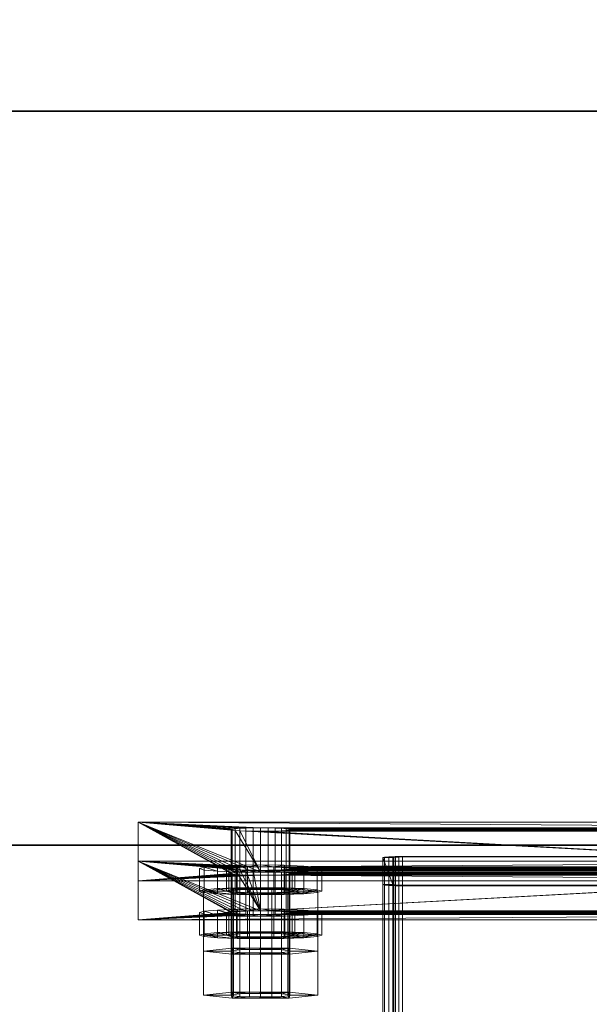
# Model space of a CAD drawing. Extents: x -0.3 to 41.3, y 0 to 17.8.
# Tile 525 of 625: x 32.756 to 32.873, y 11.435 to 11.636. Entities that reach past the tile are written whole.
import ezdxf

# ---------------------------------------------------------------- set-up
doc = ezdxf.new("R2010")
doc.units = 0
doc.header["$MEASUREMENT"] = 0
for name, color, linetype, lineweight in [('ANILHAS', 135, 'Continuous', 0), ('PLACAS_DE_BASE', 144, 'Continuous', 0), ('PORCAS', 157, 'Continuous', 0), ('VIGA_METALICA', 106, 'Continuous', 0)]:
    doc.layers.add(name, color=color, linetype=linetype, lineweight=lineweight)
doc.layers.add('V106', color=7, linetype='Continuous')
doc.layers.add('V207', color=7, linetype='Continuous')

msp = doc.modelspace()

# ---------------------------------------------------------------- linework, layer by layer
at = {"layer": 'V106', "color": 252, "true_color": 0x838383}
for points, invisible_edges in [([(31.14564, 11.74404, 196.40001), (31.14564, 11.58376, 196.40001), (32.985, 10.89115, 196.40001)], 12), ([(31.14564, 11.74404, 196.00001), (31.14564, 11.58376, 196.00001), (32.985, 10.89115, 196.00001)], 12), ([(31.14564, 11.74404, 196.40001), (32.985, 10.89115, 196.40001), (32.985, 10.98981, 196.40001)], 13), ([(31.14564, 11.74404, 196.00001), (32.985, 10.89115, 196.00001), (32.985, 10.98981, 196.00001)], 13), ([(31.14564, 11.74404, 196.40001), (32.985, 10.98981, 196.40001), (33.14866, 10.98981, 196.40001)], 9), ([(31.14564, 11.74404, 196.00001), (32.985, 10.98981, 196.00001), (33.14866, 10.98981, 196.00001)], 9)]:
    msp.add_3dface(points, dxfattribs=dict(at, invisible_edges=invisible_edges))
for points in [[(33.14866, 10.98981, 196.40001), (31.14564, 11.74404, 196.40001), (31.14564, 11.74404, 196.00001), (33.14866, 10.98981, 196.00001)], [(31.14564, 11.58376, 196.40001), (32.985, 10.89115, 196.40001), (32.985, 10.89115, 196.00001), (31.14564, 11.58376, 196.00001)]]:
    msp.add_3dface(points, dxfattribs=at)
at = {"layer": 'V207', "color": 252, "true_color": 0x838383}
for points, invisible_edges in [([(34.18045, 11.61714, 199.8), (31.14564, 11.61714, 199.8), (31.14564, 11.46714, 199.8)], 12), ([(34.18045, 11.61714, 199.3), (31.14564, 11.61714, 199.3), (31.14564, 11.46714, 199.3)], 12), ([(34.18045, 11.61714, 199.8), (31.14564, 11.46714, 199.8), (34.18045, 11.46714, 199.8)], 9), ([(34.18045, 11.61714, 199.3), (31.14564, 11.46714, 199.3), (34.18045, 11.46714, 199.3)], 9)]:
    msp.add_3dface(points, dxfattribs=dict(at, invisible_edges=invisible_edges))
for points in [[(34.18045, 11.61714, 199.8), (31.14564, 11.61714, 199.8), (31.14564, 11.61714, 199.3), (34.18045, 11.61714, 199.3)], [(31.14564, 11.46714, 199.8), (34.18045, 11.46714, 199.8), (34.18045, 11.46714, 199.3), (31.14564, 11.46714, 199.3)]]:
    msp.add_3dface(points, dxfattribs=at)

# ---------------------------------------------------------------- meshes
at = {"layer": 'ANILHAS'}
mesh = msp.add_polyface(dxfattribs=at)
corners = [(32.79295, 11.45772, 199.43282), (32.79295, 11.46232, 199.43254), (32.7939, 11.45744, 199.42804), (32.7939, 11.45801, 199.43759), (32.7939, 11.46203, 199.42777), (32.7939, 11.4626, 199.43731), (32.79661, 11.45719, 199.42399), (32.79661, 11.45825, 199.44164), (32.79661, 11.46179, 199.42372), (32.79661, 11.46285, 199.44136), (32.79845, 11.45772, 199.43282), (32.79845, 11.46232, 199.43254), (32.79898, 11.45756, 199.43014), (32.79898, 11.45789, 199.43549), (32.79898, 11.46216, 199.42986), (32.79898, 11.46248, 199.43522), (32.8005, 11.45743, 199.42787), (32.8005, 11.45802, 199.43776), (32.8005, 11.46202, 199.4276), (32.8005, 11.46261, 199.43748), (32.80067, 11.45703, 199.42129), (32.80067, 11.45842, 199.44435), (32.80067, 11.46162, 199.42101), (32.80067, 11.46301, 199.44407), (32.80277, 11.45734, 199.42636), (32.80277, 11.45811, 199.43927), (32.80277, 11.46193, 199.42608), (32.80277, 11.4627, 199.439), (32.80545, 11.45697, 199.42034), (32.80545, 11.4573, 199.42583), (32.80545, 11.45814, 199.4398), (32.80545, 11.45847, 199.44529), (32.80545, 11.46157, 199.42006), (32.80545, 11.4619, 199.42555), (32.80545, 11.46274, 199.43953), (32.80545, 11.46307, 199.44502), (32.80813, 11.45734, 199.42636), (32.80813, 11.45811, 199.43927), (32.80813, 11.46193, 199.42608), (32.80813, 11.4627, 199.439), (32.81023, 11.45703, 199.42129), (32.81023, 11.45842, 199.44435), (32.81023, 11.46162, 199.42101), (32.81023, 11.46301, 199.44407), (32.8104, 11.45743, 199.42787), (32.8104, 11.45802, 199.43776), (32.8104, 11.46202, 199.4276), (32.8104, 11.46261, 199.43748), (32.81192, 11.45756, 199.43014), (32.81192, 11.45789, 199.43549), (32.81192, 11.46216, 199.42986), (32.81192, 11.46248, 199.43522), (32.81245, 11.45772, 199.43282), (32.81245, 11.46232, 199.43254), (32.81429, 11.45719, 199.42399), (32.81429, 11.45825, 199.44164), (32.81429, 11.46179, 199.42372), (32.81429, 11.46285, 199.44136), (32.817, 11.45744, 199.42804), (32.817, 11.45801, 199.43759), (32.817, 11.46203, 199.42777), (32.817, 11.4626, 199.43731), (32.81795, 11.45772, 199.43282), (32.81795, 11.46232, 199.43254)]
mesh.append_faces([[corners[k] for k in face] for face in [(63, 61, 59, 62), (61, 57, 55, 59), (57, 43, 41, 55), (43, 35, 31, 41), (35, 23, 21, 31), (23, 9, 7, 21), (9, 5, 3, 7), (5, 1, 0, 3), (1, 4, 2, 0), (4, 8, 6, 2), (8, 22, 20, 6), (22, 32, 28, 20), (32, 42, 40, 28), (42, 56, 54, 40), (56, 60, 58, 54), (60, 63, 62, 58), (53, 50, 48, 52), (50, 46, 44, 48), (46, 38, 36, 44), (38, 33, 29, 36), (33, 26, 24, 29), (26, 18, 16, 24), (18, 14, 12, 16), (14, 11, 10, 12), (11, 15, 13, 10), (15, 19, 17, 13), (19, 27, 25, 17), (27, 34, 30, 25), (34, 39, 37, 30), (39, 47, 45, 37), (47, 51, 49, 45), (51, 53, 52, 49)]])
mesh.append_faces([[corners[k] for k in face] for face in [(5, 4, 1), (60, 61, 63), (2, 3, 0), (59, 58, 62)]], dxfattribs={"vtx0": -1})
mesh.append_faces([[corners[k] for k in face] for face in [(23, 11, 9), (11, 23, 15), (15, 23, 19), (19, 23, 27), (27, 35, 34), (34, 35, 39), (39, 43, 47), (47, 57, 51), (51, 57, 53), (4, 5, 8), (8, 9, 22), (22, 26, 32), (32, 33, 42), (42, 46, 56), (56, 61, 60), (3, 6, 7), (10, 20, 12), (12, 20, 16), (16, 20, 24), (24, 28, 29), (29, 40, 36), (36, 40, 44), (44, 54, 48), (48, 54, 52), (55, 54, 59), (21, 25, 31), (31, 37, 41), (41, 45, 55)]], dxfattribs={"vtx0": -1, "vtx1": -1})
mesh.append_faces([[corners[k] for k in face] for face in [(22, 9, 11), (56, 53, 57), (7, 20, 10), (52, 54, 55)]], dxfattribs={"vtx0": -1, "vtx1": -1, "vtx2": -1})
mesh.append_faces([[corners[k] for k in face] for face in [(27, 23, 35), (39, 35, 43), (47, 43, 57), (8, 5, 9), (22, 11, 14), (22, 14, 18), (22, 18, 26), (32, 26, 33), (42, 33, 38), (42, 38, 46), (56, 46, 50), (56, 50, 53), (56, 57, 61), (3, 2, 6), (7, 6, 20), (24, 20, 28), (29, 28, 40), (44, 40, 54), (59, 54, 58), (10, 21, 7), (21, 10, 13), (21, 13, 17), (21, 17, 25), (31, 25, 30), (31, 30, 37), (41, 37, 45), (55, 45, 49), (55, 49, 52)]], dxfattribs={"vtx0": -1, "vtx2": -1})
mesh = msp.add_polyface(dxfattribs=at)
corners = [(32.79295, 11.44873, 199.28309), (32.79295, 11.45332, 199.28281), (32.7939, 11.44844, 199.27831), (32.7939, 11.44901, 199.28786), (32.7939, 11.45303, 199.27804), (32.7939, 11.45361, 199.28758), (32.79661, 11.4482, 199.27426), (32.79661, 11.44926, 199.29191), (32.79661, 11.45279, 199.27399), (32.79661, 11.45385, 199.29163), (32.79845, 11.44873, 199.28309), (32.79845, 11.45332, 199.28281), (32.79898, 11.44857, 199.28041), (32.79898, 11.44889, 199.28576), (32.79898, 11.45316, 199.28013), (32.79898, 11.45348, 199.28549), (32.8005, 11.44843, 199.27814), (32.8005, 11.44902, 199.28803), (32.8005, 11.45302, 199.27787), (32.8005, 11.45362, 199.28775), (32.80067, 11.44804, 199.27156), (32.80067, 11.44942, 199.29462), (32.80067, 11.45263, 199.27128), (32.80067, 11.45401, 199.29434), (32.80277, 11.44834, 199.27663), (32.80277, 11.44912, 199.28954), (32.80277, 11.45293, 199.27635), (32.80277, 11.45371, 199.28927), (32.80545, 11.44798, 199.27061), (32.80545, 11.44831, 199.2761), (32.80545, 11.44915, 199.29007), (32.80545, 11.44948, 199.29556), (32.80545, 11.45257, 199.27033), (32.80545, 11.4529, 199.27582), (32.80545, 11.45374, 199.2898), (32.80545, 11.45407, 199.29529), (32.80813, 11.44834, 199.27663), (32.80813, 11.44912, 199.28954), (32.80813, 11.45293, 199.27635), (32.80813, 11.45371, 199.28927), (32.81023, 11.44804, 199.27156), (32.81023, 11.44942, 199.29462), (32.81023, 11.45263, 199.27128), (32.81023, 11.45401, 199.29434), (32.8104, 11.44843, 199.27814), (32.8104, 11.44902, 199.28803), (32.8104, 11.45302, 199.27787), (32.8104, 11.45362, 199.28775), (32.81192, 11.44857, 199.28041), (32.81192, 11.44889, 199.28576), (32.81192, 11.45316, 199.28013), (32.81192, 11.45348, 199.28549), (32.81245, 11.44873, 199.28309), (32.81245, 11.45332, 199.28281), (32.81429, 11.4482, 199.27426), (32.81429, 11.44926, 199.29191), (32.81429, 11.45279, 199.27399), (32.81429, 11.45385, 199.29163), (32.817, 11.44844, 199.27831), (32.817, 11.44901, 199.28786), (32.817, 11.45303, 199.27804), (32.817, 11.45361, 199.28758), (32.81795, 11.44873, 199.28309), (32.81795, 11.45332, 199.28281)]
mesh.append_faces([[corners[k] for k in face] for face in [(63, 61, 59, 62), (61, 57, 55, 59), (57, 43, 41, 55), (43, 35, 31, 41), (35, 23, 21, 31), (23, 9, 7, 21), (9, 5, 3, 7), (5, 1, 0, 3), (1, 4, 2, 0), (4, 8, 6, 2), (8, 22, 20, 6), (22, 32, 28, 20), (32, 42, 40, 28), (42, 56, 54, 40), (56, 60, 58, 54), (60, 63, 62, 58), (53, 50, 48, 52), (50, 46, 44, 48), (46, 38, 36, 44), (38, 33, 29, 36), (33, 26, 24, 29), (26, 18, 16, 24), (18, 14, 12, 16), (14, 11, 10, 12), (11, 15, 13, 10), (15, 19, 17, 13), (19, 27, 25, 17), (27, 34, 30, 25), (34, 39, 37, 30), (39, 47, 45, 37), (47, 51, 49, 45), (51, 53, 52, 49)]])
mesh.append_faces([[corners[k] for k in face] for face in [(5, 4, 1), (60, 61, 63), (2, 3, 0), (59, 58, 62)]], dxfattribs={"vtx0": -1})
mesh.append_faces([[corners[k] for k in face] for face in [(23, 11, 9), (11, 23, 15), (15, 23, 19), (19, 23, 27), (27, 35, 34), (34, 35, 39), (39, 43, 47), (47, 57, 51), (51, 57, 53), (4, 5, 8), (8, 9, 22), (22, 26, 32), (32, 33, 42), (42, 46, 56), (56, 61, 60), (3, 6, 7), (10, 20, 12), (12, 20, 16), (16, 20, 24), (24, 28, 29), (29, 40, 36), (36, 40, 44), (44, 54, 48), (48, 54, 52), (55, 54, 59), (21, 25, 31), (31, 37, 41), (41, 45, 55)]], dxfattribs={"vtx0": -1, "vtx1": -1})
mesh.append_faces([[corners[k] for k in face] for face in [(22, 9, 11), (56, 53, 57), (7, 20, 10), (52, 54, 55)]], dxfattribs={"vtx0": -1, "vtx1": -1, "vtx2": -1})
mesh.append_faces([[corners[k] for k in face] for face in [(27, 23, 35), (39, 35, 43), (47, 43, 57), (8, 5, 9), (22, 11, 14), (22, 14, 18), (22, 18, 26), (32, 26, 33), (42, 33, 38), (42, 38, 46), (56, 46, 50), (56, 50, 53), (56, 57, 61), (3, 2, 6), (7, 6, 20), (24, 20, 28), (29, 28, 40), (44, 40, 54), (59, 54, 58), (10, 21, 7), (21, 10, 13), (21, 13, 17), (21, 17, 25), (31, 25, 30), (31, 30, 37), (41, 37, 45), (55, 45, 49), (55, 49, 52)]], dxfattribs={"vtx0": -1, "vtx2": -1})
at = {"layer": 'PLACAS_DE_BASE'}
mesh = msp.add_polyface(dxfattribs=at)
corners = [(32.8039, 11.46096, 199.27655), (32.78045, 11.45981, 199.25738), (32.80245, 11.46099, 199.27715), (32.80121, 11.46105, 199.2781), (32.80025, 11.46113, 199.27934), (32.79965, 11.46121, 199.28079), (32.79945, 11.46131, 199.28234), (32.78045, 11.4718, 199.45702), (32.79965, 11.4614, 199.28389), (32.80025, 11.46149, 199.28533), (32.80121, 11.46156, 199.28657), (32.80245, 11.46162, 199.28752), (32.8039, 11.46165, 199.28812), (32.80545, 11.46167, 199.28832), (32.80025, 11.47012, 199.42907), (32.79965, 11.47021, 199.43051), (32.79945, 11.4703, 199.43207), (32.79965, 11.4704, 199.43362), (32.80025, 11.47048, 199.43506), (32.80121, 11.47056, 199.4363), (32.80245, 11.47061, 199.43725), (32.8039, 11.47065, 199.43785), (32.78045, 11.45182, 199.25786), (32.79945, 11.45332, 199.28281), (32.78045, 11.46382, 199.4575), (32.79965, 11.45323, 199.28126), (32.80025, 11.45314, 199.27982), (32.80121, 11.45307, 199.27858), (32.80245, 11.45301, 199.27763), (32.8039, 11.45297, 199.27703), (32.79965, 11.45341, 199.28437), (32.80025, 11.4535, 199.28581), (32.80121, 11.45357, 199.28705), (32.80245, 11.45363, 199.288), (32.8039, 11.45367, 199.2886), (32.80545, 11.45368, 199.2888), (32.80025, 11.46214, 199.42955), (32.79965, 11.46222, 199.43099), (32.79945, 11.46232, 199.43254), (32.79965, 11.46241, 199.4341), (32.80025, 11.4625, 199.43554), (32.80121, 11.46257, 199.43678), (32.80245, 11.46263, 199.43773), (32.8039, 11.46266, 199.43833)]
mesh.append_faces([[corners[k] for k in face] for face in [(7, 1, 22, 24)]])
mesh.append_faces([[corners[k] for k in face] for face in [(0, 1, 2), (2, 1, 3), (3, 1, 4), (4, 1, 5), (5, 1, 6), (6, 7, 8), (8, 7, 9), (9, 7, 10), (10, 7, 11), (11, 7, 12), (14, 7, 15), (15, 7, 16), (16, 7, 17), (17, 7, 18), (18, 7, 19), (19, 7, 20), (20, 7, 21), (22, 23, 24), (23, 22, 25), (25, 22, 26), (26, 22, 27), (27, 22, 28), (28, 22, 29)]], dxfattribs={"vtx0": -1, "vtx1": -1})
mesh.append_faces([[corners[k] for k in face] for face in [(13, 7, 14), (24, 35, 36)]], dxfattribs={"vtx0": -1, "vtx1": -1, "vtx2": -1})
mesh.append_faces([[corners[k] for k in face] for face in [(6, 1, 7), (24, 23, 30), (24, 30, 31), (24, 31, 32), (24, 32, 33), (24, 33, 34), (24, 36, 37), (24, 37, 38), (24, 38, 39), (24, 39, 40), (24, 40, 41), (24, 41, 42), (24, 42, 43)]], dxfattribs={"vtx0": -1, "vtx2": -1})
mesh = msp.add_polyface(dxfattribs=at)
corners = [(32.80545, 11.46095, 199.27635), (32.78045, 11.45981, 199.25738), (32.8039, 11.46096, 199.27655), (32.8039, 11.46165, 199.28812), (32.78045, 11.4718, 199.45702), (32.80545, 11.46167, 199.28832), (32.80025, 11.47012, 199.42907), (32.80121, 11.47005, 199.42783), (32.8039, 11.47065, 199.43785), (32.80545, 11.47066, 199.43805), (32.8039, 11.45297, 199.27703), (32.78045, 11.45182, 199.25786), (32.80545, 11.45296, 199.27683), (32.78045, 11.46382, 199.4575), (32.8039, 11.45367, 199.2886), (32.80545, 11.45368, 199.2888), (32.80025, 11.46214, 199.42955), (32.80121, 11.46206, 199.42831), (32.80245, 11.462, 199.42736), (32.8039, 11.46197, 199.42676), (32.80545, 11.46196, 199.42656), (32.8039, 11.46266, 199.43833), (32.80545, 11.46268, 199.43853), (32.807, 11.46096, 199.27655), (32.807, 11.45297, 199.27703), (32.80245, 11.46099, 199.27715), (32.80245, 11.45301, 199.27763), (32.80121, 11.46105, 199.2781), (32.80121, 11.45307, 199.27858), (32.80025, 11.46113, 199.27934), (32.80025, 11.45314, 199.27982), (32.79965, 11.46121, 199.28079), (32.79965, 11.45323, 199.28126), (32.79945, 11.46131, 199.28234), (32.79945, 11.45332, 199.28281), (32.79965, 11.4614, 199.28389), (32.79965, 11.45341, 199.28437), (32.80025, 11.46149, 199.28533), (32.80025, 11.4535, 199.28581), (32.80121, 11.46156, 199.28657), (32.80121, 11.45357, 199.28705), (32.80245, 11.46162, 199.28752), (32.80245, 11.45363, 199.288), (32.807, 11.46165, 199.28812), (32.807, 11.45367, 199.2886), (32.807, 11.46995, 199.42628), (32.80545, 11.46994, 199.42608), (32.807, 11.46197, 199.42676), (32.8039, 11.46995, 199.42628), (32.80245, 11.46999, 199.42688), (32.79965, 11.47021, 199.43051), (32.79965, 11.46222, 199.43099), (32.79945, 11.4703, 199.43207), (32.79945, 11.46232, 199.43254), (32.79965, 11.4704, 199.43362), (32.79965, 11.46241, 199.4341), (32.80025, 11.47048, 199.43506), (32.80025, 11.4625, 199.43554), (32.80121, 11.47056, 199.4363), (32.80121, 11.46257, 199.43678), (32.80245, 11.47061, 199.43725), (32.80245, 11.46263, 199.43773), (32.807, 11.47065, 199.43785), (32.807, 11.46266, 199.43833)]
mesh.append_faces([[corners[k] for k in face] for face in [(23, 0, 12, 24), (0, 2, 10, 12), (2, 25, 26, 10), (25, 27, 28, 26), (27, 29, 30, 28), (29, 31, 32, 30), (31, 33, 34, 32), (33, 35, 36, 34), (35, 37, 38, 36), (37, 39, 40, 38), (39, 41, 42, 40), (41, 3, 14, 42), (3, 5, 15, 14), (5, 43, 44, 15), (45, 46, 20, 47), (46, 48, 19, 20), (48, 49, 18, 19), (49, 7, 17, 18), (7, 6, 16, 17), (6, 50, 51, 16), (50, 52, 53, 51), (52, 54, 55, 53), (54, 56, 57, 55), (56, 58, 59, 57), (58, 60, 61, 59), (60, 8, 21, 61), (8, 9, 22, 21), (9, 62, 63, 22)]])
mesh.append_faces([[corners[k] for k in face] for face in [(0, 1, 2), (3, 4, 5), (8, 4, 9), (10, 11, 12), (16, 15, 17), (17, 15, 18), (18, 15, 19), (19, 15, 20)]], dxfattribs={"vtx0": -1, "vtx1": -1})
mesh.append_faces([[corners[k] for k in face] for face in [(5, 6, 7), (13, 14, 15), (13, 21, 22)]], dxfattribs={"vtx0": -1, "vtx2": -1})
mesh = msp.add_polyface(dxfattribs=at)
corners = [(32.78045, 11.45981, 199.25738), (32.80545, 11.46095, 199.27635), (32.98045, 11.45981, 199.25738), (32.80545, 11.46167, 199.28832), (32.80121, 11.47005, 199.42783), (32.95545, 11.46167, 199.28832), (32.80245, 11.46999, 199.42688), (32.8039, 11.46995, 199.42628), (32.80545, 11.46994, 199.42608), (32.80545, 11.47066, 199.43805), (32.78045, 11.4718, 199.45702), (32.95545, 11.47066, 199.43805), (32.807, 11.46995, 199.42628), (32.95545, 11.46994, 199.42608), (32.95245, 11.47061, 199.43725), (32.80845, 11.47061, 199.43725), (32.807, 11.47065, 199.43785), (32.9539, 11.47065, 199.43785), (32.807, 11.46096, 199.27655), (32.95545, 11.46095, 199.27635), (32.95245, 11.46162, 199.28752), (32.80845, 11.46162, 199.28752), (32.807, 11.46165, 199.28812), (32.9539, 11.46165, 199.28812), (32.80545, 11.45296, 199.27683), (32.78045, 11.45182, 199.25786), (32.95545, 11.45296, 199.27683), (32.80545, 11.46196, 199.42656), (32.80545, 11.45368, 199.2888), (32.95545, 11.46196, 199.42656), (32.78045, 11.46382, 199.4575), (32.80545, 11.46268, 199.43853), (32.98045, 11.46382, 199.4575), (32.9539, 11.46197, 199.42676), (32.807, 11.46197, 199.42676), (32.95245, 11.462, 199.42736), (32.80845, 11.462, 199.42736), (32.9539, 11.45297, 199.27703), (32.807, 11.45297, 199.27703), (32.95245, 11.45301, 199.27763), (32.80845, 11.45301, 199.27763), (32.81145, 11.46131, 199.28234), (32.81125, 11.46121, 199.28079), (32.81125, 11.45323, 199.28126), (32.81145, 11.45332, 199.28281), (32.81065, 11.46113, 199.27934), (32.81065, 11.45314, 199.27982), (32.80969, 11.46105, 199.2781), (32.80969, 11.45307, 199.27858), (32.80845, 11.46099, 199.27715), (32.80845, 11.45363, 199.288), (32.807, 11.45367, 199.2886), (32.80969, 11.46156, 199.28657), (32.80969, 11.45357, 199.28705), (32.81065, 11.46149, 199.28533), (32.81065, 11.4535, 199.28581), (32.81125, 11.4614, 199.28389), (32.81125, 11.45341, 199.28437), (32.81145, 11.4703, 199.43207), (32.81125, 11.47021, 199.43051), (32.81125, 11.46222, 199.43099), (32.81145, 11.46232, 199.43254), (32.81065, 11.47012, 199.42907), (32.81065, 11.46214, 199.42955), (32.80969, 11.47005, 199.42783), (32.80969, 11.46206, 199.42831), (32.80845, 11.46999, 199.42688), (32.80845, 11.46263, 199.43773), (32.807, 11.46266, 199.43833), (32.80969, 11.47056, 199.4363), (32.80969, 11.46257, 199.43678), (32.81065, 11.47048, 199.43506), (32.81065, 11.4625, 199.43554), (32.81125, 11.4704, 199.43362), (32.81125, 11.46241, 199.4341)]
mesh.append_faces([[corners[k] for k in face] for face in [(41, 42, 43, 44), (42, 45, 46, 43), (45, 47, 48, 46), (47, 49, 40, 48), (49, 18, 38, 40), (22, 21, 50, 51), (21, 52, 53, 50), (52, 54, 55, 53), (54, 56, 57, 55), (56, 41, 44, 57), (58, 59, 60, 61), (59, 62, 63, 60), (62, 64, 65, 63), (64, 66, 36, 65), (66, 12, 34, 36), (16, 15, 67, 68), (15, 69, 70, 67), (69, 71, 72, 70), (71, 73, 74, 72), (73, 58, 61, 74)]])
mesh.append_faces([[corners[k] for k in face] for face in [(0, 1, 2), (12, 13, 8), (18, 19, 1), (30, 31, 32), (27, 33, 34), (34, 35, 36), (24, 37, 38), (38, 39, 40)]], dxfattribs={"vtx0": -1, "vtx1": -1})
mesh.append_faces([[corners[k] for k in face] for face in [(3, 4, 5), (9, 10, 11), (24, 25, 26), (27, 28, 29)]], dxfattribs={"vtx0": -1, "vtx1": -1, "vtx2": -1})
mesh.append_faces([[corners[k] for k in face] for face in [(5, 4, 6), (5, 6, 7), (5, 7, 8), (14, 15, 16), (17, 16, 9), (20, 21, 22), (23, 22, 3)]], dxfattribs={"vtx0": -1, "vtx2": -1})
mesh = msp.add_polyface(dxfattribs=at)
corners = [(32.9539, 11.46995, 199.42628), (32.80845, 11.46999, 199.42688), (32.95245, 11.46999, 199.42688), (32.80969, 11.47005, 199.42783), (32.95121, 11.47005, 199.42783), (32.81065, 11.47012, 199.42907), (32.95025, 11.47012, 199.42907), (32.81125, 11.47021, 199.43051), (32.94965, 11.47021, 199.43051), (32.81145, 11.4703, 199.43207), (32.94945, 11.4703, 199.43207), (32.81125, 11.4704, 199.43362), (32.94965, 11.4704, 199.43362), (32.81065, 11.47048, 199.43506), (32.95025, 11.47048, 199.43506), (32.80969, 11.47056, 199.4363), (32.95121, 11.47056, 199.4363), (32.80845, 11.47061, 199.43725), (32.95245, 11.47061, 199.43725), (32.807, 11.47065, 199.43785), (32.9539, 11.47065, 199.43785), (32.9539, 11.46096, 199.27655), (32.80845, 11.46099, 199.27715), (32.95245, 11.46099, 199.27715), (32.80969, 11.46105, 199.2781), (32.95121, 11.46105, 199.2781), (32.81065, 11.46113, 199.27934), (32.95025, 11.46113, 199.27934), (32.81125, 11.46121, 199.28079), (32.94965, 11.46121, 199.28079), (32.81145, 11.46131, 199.28234), (32.94945, 11.46131, 199.28234), (32.81125, 11.4614, 199.28389), (32.94965, 11.4614, 199.28389), (32.81065, 11.46149, 199.28533), (32.95025, 11.46149, 199.28533), (32.80969, 11.46156, 199.28657), (32.95121, 11.46156, 199.28657), (32.80845, 11.46162, 199.28752), (32.95245, 11.46162, 199.28752), (32.807, 11.46165, 199.28812), (32.9539, 11.46165, 199.28812), (32.807, 11.46197, 199.42676), (32.9539, 11.46197, 199.42676), (32.95245, 11.462, 199.42736), (32.80845, 11.462, 199.42736), (32.95121, 11.46206, 199.42831), (32.80969, 11.46206, 199.42831), (32.95025, 11.46214, 199.42955), (32.81065, 11.46214, 199.42955), (32.94965, 11.46222, 199.43099), (32.81125, 11.46222, 199.43099), (32.94945, 11.46232, 199.43254), (32.81145, 11.46232, 199.43254), (32.94965, 11.46241, 199.4341), (32.81125, 11.46241, 199.4341), (32.95025, 11.4625, 199.43554), (32.81065, 11.4625, 199.43554), (32.95121, 11.46257, 199.43678), (32.80969, 11.46257, 199.43678), (32.95245, 11.46263, 199.43773), (32.807, 11.45297, 199.27703), (32.9539, 11.45297, 199.27703), (32.95245, 11.45301, 199.27763), (32.80845, 11.45301, 199.27763), (32.95121, 11.45307, 199.27858), (32.80969, 11.45307, 199.27858), (32.95025, 11.45314, 199.27982), (32.81065, 11.45314, 199.27982), (32.94965, 11.45323, 199.28126), (32.81125, 11.45323, 199.28126), (32.94945, 11.45332, 199.28281), (32.81145, 11.45332, 199.28281), (32.94965, 11.45341, 199.28437), (32.81125, 11.45341, 199.28437), (32.95025, 11.4535, 199.28581), (32.81065, 11.4535, 199.28581), (32.95121, 11.45357, 199.28705), (32.80969, 11.45357, 199.28705), (32.95245, 11.45363, 199.288), (32.98045, 11.4718, 199.45702), (32.78045, 11.4718, 199.45702), (32.78045, 11.46382, 199.4575), (32.98045, 11.46382, 199.4575)]
mesh.append_faces([[corners[k] for k in face] for face in [(80, 81, 82, 83)]])
mesh.append_faces([[corners[k] for k in face] for face in [(0, 1, 2), (2, 3, 4), (4, 5, 6), (6, 7, 8), (8, 9, 10), (10, 11, 12), (12, 13, 14), (14, 15, 16), (16, 17, 18), (18, 19, 20), (21, 22, 23), (23, 24, 25), (25, 26, 27), (27, 28, 29), (29, 30, 31), (31, 32, 33), (33, 34, 35), (35, 36, 37), (37, 38, 39), (39, 40, 41)]], dxfattribs={"vtx0": -1, "vtx1": -1})
mesh.append_faces([[corners[k] for k in face] for face in [(42, 43, 44), (45, 44, 46), (47, 46, 48), (49, 48, 50), (51, 50, 52), (53, 52, 54), (55, 54, 56), (57, 56, 58), (59, 58, 60), (61, 62, 63), (64, 63, 65), (66, 65, 67), (68, 67, 69), (70, 69, 71), (72, 71, 73), (74, 73, 75), (76, 75, 77), (78, 77, 79)]], dxfattribs={"vtx0": -1, "vtx2": -1})
mesh = msp.add_polyface(dxfattribs=at)
corners = [(32.95545, 11.46095, 199.27635), (32.98045, 11.45981, 199.25738), (32.80545, 11.46095, 199.27635), (32.95545, 11.46994, 199.42608), (32.95545, 11.46167, 199.28832), (32.80545, 11.46994, 199.42608), (32.98045, 11.4718, 199.45702), (32.95545, 11.47066, 199.43805), (32.78045, 11.4718, 199.45702), (32.807, 11.46995, 199.42628), (32.9539, 11.46995, 199.42628), (32.9539, 11.47065, 199.43785), (32.80545, 11.47066, 199.43805), (32.807, 11.46096, 199.27655), (32.9539, 11.46096, 199.27655), (32.9539, 11.46165, 199.28812), (32.80545, 11.46167, 199.28832), (32.98045, 11.45182, 199.25786), (32.95545, 11.45296, 199.27683), (32.78045, 11.45182, 199.25786), (32.95545, 11.45368, 199.2888), (32.95969, 11.46206, 199.42831), (32.80545, 11.45368, 199.2888), (32.95845, 11.462, 199.42736), (32.957, 11.46197, 199.42676), (32.95545, 11.46196, 199.42656), (32.95545, 11.46268, 199.43853), (32.98045, 11.46382, 199.4575), (32.80545, 11.46268, 199.43853), (32.9539, 11.46197, 199.42676), (32.80545, 11.46196, 199.42656), (32.80845, 11.46263, 199.43773), (32.95245, 11.46263, 199.43773), (32.9539, 11.46266, 199.43833), (32.807, 11.46266, 199.43833), (32.9539, 11.45297, 199.27703), (32.80545, 11.45296, 199.27683), (32.80845, 11.45363, 199.288), (32.95245, 11.45363, 199.288), (32.9539, 11.45367, 199.2886), (32.807, 11.45367, 199.2886), (32.95245, 11.46099, 199.27715), (32.95245, 11.45301, 199.27763), (32.95121, 11.46105, 199.2781), (32.95121, 11.45307, 199.27858), (32.95025, 11.46113, 199.27934), (32.95025, 11.45314, 199.27982), (32.94965, 11.46121, 199.28079), (32.94965, 11.45323, 199.28126), (32.94945, 11.46131, 199.28234), (32.94945, 11.45332, 199.28281), (32.94965, 11.4614, 199.28389), (32.94965, 11.45341, 199.28437), (32.95025, 11.46149, 199.28533), (32.95025, 11.4535, 199.28581), (32.95121, 11.46156, 199.28657), (32.95121, 11.45357, 199.28705), (32.95245, 11.46162, 199.28752), (32.95245, 11.46999, 199.42688), (32.95245, 11.462, 199.42736), (32.95121, 11.47005, 199.42783), (32.95121, 11.46206, 199.42831), (32.95025, 11.47012, 199.42907), (32.95025, 11.46214, 199.42955), (32.94965, 11.47021, 199.43051), (32.94965, 11.46222, 199.43099), (32.94945, 11.4703, 199.43207), (32.94945, 11.46232, 199.43254), (32.94965, 11.4704, 199.43362), (32.94965, 11.46241, 199.4341), (32.95025, 11.47048, 199.43506), (32.95025, 11.4625, 199.43554), (32.95121, 11.47056, 199.4363), (32.95121, 11.46257, 199.43678), (32.95245, 11.47061, 199.43725)]
mesh.append_faces([[corners[k] for k in face] for face in [(14, 41, 42, 35), (41, 43, 44, 42), (43, 45, 46, 44), (45, 47, 48, 46), (47, 49, 50, 48), (49, 51, 52, 50), (51, 53, 54, 52), (53, 55, 56, 54), (55, 57, 38, 56), (57, 15, 39, 38), (10, 58, 59, 29), (58, 60, 61, 59), (60, 62, 63, 61), (62, 64, 65, 63), (64, 66, 67, 65), (66, 68, 69, 67), (68, 70, 71, 69), (70, 72, 73, 71), (72, 74, 32, 73), (74, 11, 33, 32)]])
mesh.append_faces([[corners[k] for k in face] for face in [(6, 7, 8), (3, 9, 10), (11, 12, 7), (0, 13, 14), (15, 16, 4), (17, 18, 19), (29, 30, 25), (35, 36, 18)]], dxfattribs={"vtx0": -1, "vtx1": -1})
mesh.append_faces([[corners[k] for k in face] for face in [(0, 1, 2), (3, 4, 5), (20, 21, 22), (26, 27, 28)]], dxfattribs={"vtx0": -1, "vtx1": -1, "vtx2": -1})
mesh.append_faces([[corners[k] for k in face] for face in [(22, 21, 23), (22, 23, 24), (22, 24, 25), (31, 32, 33), (34, 33, 26), (37, 38, 39), (40, 39, 20)]], dxfattribs={"vtx0": -1, "vtx2": -1})
mesh = msp.add_polyface(dxfattribs=at)
corners = [(32.9539, 11.46995, 199.42628), (32.807, 11.46995, 199.42628), (32.80845, 11.46999, 199.42688), (32.95245, 11.46999, 199.42688), (32.80969, 11.47005, 199.42783), (32.95121, 11.47005, 199.42783), (32.81065, 11.47012, 199.42907), (32.95025, 11.47012, 199.42907), (32.81125, 11.47021, 199.43051), (32.94965, 11.47021, 199.43051), (32.81145, 11.4703, 199.43207), (32.94945, 11.4703, 199.43207), (32.81125, 11.4704, 199.43362), (32.94965, 11.4704, 199.43362), (32.81065, 11.47048, 199.43506), (32.95025, 11.47048, 199.43506), (32.80969, 11.47056, 199.4363), (32.95121, 11.47056, 199.4363), (32.80845, 11.47061, 199.43725), (32.9539, 11.46096, 199.27655), (32.807, 11.46096, 199.27655), (32.80845, 11.46099, 199.27715), (32.95245, 11.46099, 199.27715), (32.80969, 11.46105, 199.2781), (32.95121, 11.46105, 199.2781), (32.81065, 11.46113, 199.27934), (32.95025, 11.46113, 199.27934), (32.81125, 11.46121, 199.28079), (32.94965, 11.46121, 199.28079), (32.81145, 11.46131, 199.28234), (32.94945, 11.46131, 199.28234), (32.81125, 11.4614, 199.28389), (32.94965, 11.4614, 199.28389), (32.81065, 11.46149, 199.28533), (32.95025, 11.46149, 199.28533), (32.80969, 11.46156, 199.28657), (32.95121, 11.46156, 199.28657), (32.80845, 11.46162, 199.28752), (32.80845, 11.462, 199.42736), (32.95121, 11.46206, 199.42831), (32.80969, 11.46206, 199.42831), (32.95025, 11.46214, 199.42955), (32.81065, 11.46214, 199.42955), (32.94965, 11.46222, 199.43099), (32.81125, 11.46222, 199.43099), (32.94945, 11.46232, 199.43254), (32.81145, 11.46232, 199.43254), (32.94965, 11.46241, 199.4341), (32.81125, 11.46241, 199.4341), (32.95025, 11.4625, 199.43554), (32.81065, 11.4625, 199.43554), (32.95121, 11.46257, 199.43678), (32.80969, 11.46257, 199.43678), (32.95245, 11.46263, 199.43773), (32.80845, 11.46263, 199.43773), (32.9539, 11.46266, 199.43833), (32.807, 11.46266, 199.43833), (32.95545, 11.46268, 199.43853), (32.80545, 11.46268, 199.43853), (32.80845, 11.45301, 199.27763), (32.95121, 11.45307, 199.27858), (32.80969, 11.45307, 199.27858), (32.95025, 11.45314, 199.27982), (32.81065, 11.45314, 199.27982), (32.94965, 11.45323, 199.28126), (32.81125, 11.45323, 199.28126), (32.94945, 11.45332, 199.28281), (32.81145, 11.45332, 199.28281), (32.94965, 11.45341, 199.28437), (32.81125, 11.45341, 199.28437), (32.95025, 11.4535, 199.28581), (32.81065, 11.4535, 199.28581), (32.95121, 11.45357, 199.28705), (32.80969, 11.45357, 199.28705), (32.95245, 11.45363, 199.288), (32.80845, 11.45363, 199.288), (32.9539, 11.45367, 199.2886), (32.807, 11.45367, 199.2886), (32.95545, 11.45368, 199.2888), (32.80545, 11.45368, 199.2888), (32.78045, 11.45981, 199.25738), (32.98045, 11.45981, 199.25738), (32.98045, 11.45182, 199.25786), (32.78045, 11.45182, 199.25786)]
mesh.append_faces([[corners[k] for k in face] for face in [(80, 81, 82, 83)]])
mesh.append_faces([[corners[k] for k in face] for face in [(38, 39, 40), (40, 41, 42), (42, 43, 44), (44, 45, 46), (46, 47, 48), (48, 49, 50), (50, 51, 52), (52, 53, 54), (54, 55, 56), (56, 57, 58), (59, 60, 61), (61, 62, 63), (63, 64, 65), (65, 66, 67), (67, 68, 69), (69, 70, 71), (71, 72, 73), (73, 74, 75), (75, 76, 77), (77, 78, 79)]], dxfattribs={"vtx0": -1, "vtx1": -1})
mesh.append_faces([[corners[k] for k in face] for face in [(0, 1, 2), (3, 2, 4), (5, 4, 6), (7, 6, 8), (9, 8, 10), (11, 10, 12), (13, 12, 14), (15, 14, 16), (17, 16, 18), (19, 20, 21), (22, 21, 23), (24, 23, 25), (26, 25, 27), (28, 27, 29), (30, 29, 31), (32, 31, 33), (34, 33, 35), (36, 35, 37)]], dxfattribs={"vtx0": -1, "vtx2": -1})
at = {"layer": 'PORCAS'}
mesh = msp.add_polyface(dxfattribs=at)
corners = [(32.79378, 11.44545, 199.43355), (32.79378, 11.45772, 199.43282), (32.79945, 11.44545, 199.43355), (32.79945, 11.45772, 199.43282), (32.79961, 11.44484, 199.42346), (32.79961, 11.44605, 199.44365), (32.79961, 11.45712, 199.42272), (32.79961, 11.45833, 199.44291), (32.79991, 11.44531, 199.43126), (32.79991, 11.44558, 199.43585), (32.79991, 11.45759, 199.43052), (32.79991, 11.45786, 199.43511), (32.80121, 11.44519, 199.42932), (32.80121, 11.4457, 199.43779), (32.80121, 11.45747, 199.42858), (32.80121, 11.45798, 199.43705), (32.80315, 11.44511, 199.42802), (32.80315, 11.44578, 199.43908), (32.80315, 11.45739, 199.42729), (32.80315, 11.45806, 199.43835), (32.80545, 11.44509, 199.42756), (32.80545, 11.44581, 199.43954), (32.80545, 11.45736, 199.42683), (32.80545, 11.45808, 199.4388), (32.80775, 11.44511, 199.42802), (32.80775, 11.44578, 199.43908), (32.80775, 11.45739, 199.42729), (32.80775, 11.45806, 199.43835), (32.80969, 11.44519, 199.42932), (32.80969, 11.4457, 199.43779), (32.80969, 11.45747, 199.42858), (32.80969, 11.45798, 199.43705), (32.81099, 11.44531, 199.43126), (32.81099, 11.44558, 199.43585), (32.81099, 11.45759, 199.43052), (32.81099, 11.45786, 199.43511), (32.81129, 11.44484, 199.42346), (32.81129, 11.44605, 199.44365), (32.81129, 11.45712, 199.42272), (32.81129, 11.45833, 199.44291), (32.81145, 11.44545, 199.43355), (32.81145, 11.45772, 199.43282), (32.81713, 11.44545, 199.43355), (32.81713, 11.45772, 199.43282)]
mesh.append_faces([[corners[k] for k in face] for face in [(43, 39, 37, 42), (39, 7, 5, 37), (7, 1, 0, 5), (1, 6, 4, 0), (6, 38, 36, 4), (38, 43, 42, 36), (41, 34, 32, 40), (34, 30, 28, 32), (30, 26, 24, 28), (26, 22, 20, 24), (22, 18, 16, 20), (18, 14, 12, 16), (14, 10, 8, 12), (10, 3, 2, 8), (3, 11, 9, 2), (11, 15, 13, 9), (15, 19, 17, 13), (19, 23, 21, 17), (23, 27, 25, 21), (27, 31, 29, 25), (31, 35, 33, 29), (35, 41, 40, 33)]])
mesh.append_faces([[corners[k] for k in face] for face in [(7, 3, 1), (3, 7, 11), (11, 7, 15), (15, 7, 19), (19, 39, 23), (23, 39, 27), (27, 39, 31), (31, 39, 35), (35, 39, 41), (6, 18, 38), (38, 41, 43), (4, 2, 0), (2, 4, 8), (8, 4, 12), (12, 4, 16), (16, 36, 20), (20, 36, 24), (24, 36, 28), (28, 36, 32), (32, 36, 40), (5, 17, 37), (37, 40, 42)]], dxfattribs={"vtx0": -1, "vtx1": -1})
mesh.append_faces([[corners[k] for k in face] for face in [(19, 7, 39), (41, 39, 43), (3, 6, 1), (6, 3, 10), (6, 10, 14), (6, 14, 18), (38, 18, 22), (38, 22, 26), (38, 26, 30), (38, 30, 34), (38, 34, 41), (16, 4, 36), (40, 36, 42), (2, 5, 0), (5, 2, 9), (5, 9, 13), (5, 13, 17), (37, 17, 21), (37, 21, 25), (37, 25, 29), (37, 29, 33), (37, 33, 40)]], dxfattribs={"vtx0": -1, "vtx2": -1})
mesh = msp.add_polyface(dxfattribs=at)
corners = [(32.79378, 11.43645, 199.28382), (32.79378, 11.44873, 199.28309), (32.79945, 11.43645, 199.28382), (32.79945, 11.44873, 199.28309), (32.79961, 11.43584, 199.27373), (32.79961, 11.43706, 199.29392), (32.79961, 11.44812, 199.27299), (32.79961, 11.44933, 199.29318), (32.79991, 11.43631, 199.28153), (32.79991, 11.43659, 199.28612), (32.79991, 11.44859, 199.28079), (32.79991, 11.44887, 199.28538), (32.80121, 11.4362, 199.27959), (32.80121, 11.4367, 199.28806), (32.80121, 11.44847, 199.27885), (32.80121, 11.44898, 199.28732), (32.80315, 11.43612, 199.27829), (32.80315, 11.43678, 199.28935), (32.80315, 11.4484, 199.27756), (32.80315, 11.44906, 199.28862), (32.80545, 11.43609, 199.27783), (32.80545, 11.43681, 199.28981), (32.80545, 11.44837, 199.2771), (32.80545, 11.44909, 199.28908), (32.80775, 11.43612, 199.27829), (32.80775, 11.43678, 199.28935), (32.80775, 11.4484, 199.27756), (32.80775, 11.44906, 199.28862), (32.80969, 11.4362, 199.27959), (32.80969, 11.4367, 199.28806), (32.80969, 11.44847, 199.27885), (32.80969, 11.44898, 199.28732), (32.81099, 11.43631, 199.28153), (32.81099, 11.43659, 199.28612), (32.81099, 11.44859, 199.28079), (32.81099, 11.44887, 199.28538), (32.81129, 11.43584, 199.27373), (32.81129, 11.43706, 199.29392), (32.81129, 11.44812, 199.27299), (32.81129, 11.44933, 199.29318), (32.81145, 11.43645, 199.28382), (32.81145, 11.44873, 199.28309), (32.81713, 11.43645, 199.28382), (32.81713, 11.44873, 199.28309)]
mesh.append_faces([[corners[k] for k in face] for face in [(43, 39, 37, 42), (39, 7, 5, 37), (7, 1, 0, 5), (1, 6, 4, 0), (6, 38, 36, 4), (38, 43, 42, 36), (41, 34, 32, 40), (34, 30, 28, 32), (30, 26, 24, 28), (26, 22, 20, 24), (22, 18, 16, 20), (18, 14, 12, 16), (14, 10, 8, 12), (10, 3, 2, 8), (3, 11, 9, 2), (11, 15, 13, 9), (15, 19, 17, 13), (19, 23, 21, 17), (23, 27, 25, 21), (27, 31, 29, 25), (31, 35, 33, 29), (35, 41, 40, 33)]])
mesh.append_faces([[corners[k] for k in face] for face in [(7, 3, 1), (3, 7, 11), (11, 7, 15), (15, 7, 19), (19, 39, 23), (23, 39, 27), (27, 39, 31), (31, 39, 35), (35, 39, 41), (6, 18, 38), (38, 41, 43), (4, 2, 0), (2, 4, 8), (8, 4, 12), (12, 4, 16), (16, 36, 20), (20, 36, 24), (24, 36, 28), (28, 36, 32), (32, 36, 40), (5, 17, 37), (37, 40, 42)]], dxfattribs={"vtx0": -1, "vtx1": -1})
mesh.append_faces([[corners[k] for k in face] for face in [(19, 7, 39), (41, 39, 43), (3, 6, 1), (6, 3, 10), (6, 10, 14), (6, 14, 18), (38, 18, 22), (38, 22, 26), (38, 26, 30), (38, 30, 34), (38, 34, 41), (16, 4, 36), (40, 36, 42), (2, 5, 0), (5, 2, 9), (5, 9, 13), (5, 13, 17), (37, 17, 21), (37, 21, 25), (37, 25, 29), (37, 29, 33), (37, 33, 40)]], dxfattribs={"vtx0": -1, "vtx2": -1})
at = {"layer": 'VIGA_METALICA'}
mesh = msp.add_polyface(dxfattribs=at)
corners = [(32.83045, 9.12905, 199.45152), (32.83045, 9.13457, 199.54336), (32.83045, 11.45905, 199.31152), (32.83045, 11.46457, 199.40336), (32.83075, 9.12896, 199.44999), (32.83075, 9.13466, 199.54489), (32.83075, 11.45896, 199.30999), (32.83075, 11.46466, 199.40489), (32.83162, 9.12888, 199.4487), (32.83162, 9.13474, 199.54618), (32.83162, 11.45888, 199.3087), (32.83162, 11.46474, 199.40618), (32.83245, 9.12905, 199.45152), (32.83245, 9.13457, 199.54336), (32.83245, 11.45905, 199.31152), (32.83245, 11.46457, 199.40336), (32.8326, 9.12901, 199.45076), (32.8326, 9.13462, 199.54412), (32.8326, 11.45901, 199.31076), (32.8326, 11.46462, 199.40412), (32.83292, 9.12883, 199.44783), (32.83292, 9.13479, 199.54705), (32.83292, 11.45883, 199.30783), (32.83292, 11.46479, 199.40705), (32.83304, 9.12897, 199.45011), (32.83304, 9.13465, 199.54477), (32.83304, 11.45897, 199.31011), (32.83304, 11.46465, 199.40477), (32.83368, 9.12894, 199.44968), (32.83368, 9.13468, 199.5452), (32.83368, 11.45894, 199.30968), (32.83368, 11.46468, 199.4052), (32.83445, 9.12881, 199.44753), (32.83445, 9.12893, 199.44953), (32.83445, 9.13469, 199.54535), (32.83445, 9.13481, 199.54735), (32.83445, 11.45881, 199.30753), (32.83445, 11.45893, 199.30953), (32.83445, 11.46469, 199.40535), (32.83445, 11.46481, 199.40735), (32.87645, 9.12881, 199.44753), (32.87645, 9.12893, 199.44953), (32.87645, 9.13469, 199.54535), (32.87645, 9.13481, 199.54735), (32.87645, 11.45881, 199.30753), (32.87645, 11.45893, 199.30953), (32.87645, 11.46469, 199.40535), (32.87645, 11.46481, 199.40735), (32.87722, 9.12894, 199.44968), (32.87722, 9.13468, 199.5452), (32.87722, 11.45894, 199.30968), (32.87722, 11.46468, 199.4052), (32.87786, 9.12897, 199.45011), (32.87786, 9.13465, 199.54477), (32.87786, 11.45897, 199.31011), (32.87786, 11.46465, 199.40477), (32.87798, 9.12883, 199.44783), (32.87798, 9.13479, 199.54705), (32.87798, 11.45883, 199.30783), (32.87798, 11.46479, 199.40705), (32.8783, 9.12901, 199.45076), (32.8783, 9.13462, 199.54412), (32.8783, 11.45901, 199.31076), (32.8783, 11.46462, 199.40412), (32.87845, 9.12905, 199.45152), (32.87845, 9.12983, 199.4645), (32.87845, 9.13379, 199.53038), (32.87845, 9.13457, 199.54336), (32.87845, 11.45905, 199.31152), (32.87845, 11.45983, 199.3245), (32.87845, 11.46379, 199.39038), (32.87845, 11.46457, 199.40336), (32.87928, 9.12888, 199.4487), (32.87928, 9.13474, 199.54618), (32.87928, 11.45888, 199.3087), (32.87928, 11.46474, 199.40618), (32.88015, 9.12896, 199.44999), (32.88015, 9.13466, 199.54489), (32.88015, 11.45896, 199.30999), (32.88015, 11.46466, 199.40489), (32.88045, 9.12905, 199.45152), (32.88045, 9.12983, 199.4645), (32.88045, 9.13379, 199.53038), (32.88045, 9.13457, 199.54336), (32.88045, 11.45905, 199.31152), (32.88045, 11.45983, 199.3245), (32.88045, 11.46379, 199.39038), (32.88045, 11.46457, 199.40336), (32.88075, 9.12896, 199.44999), (32.88075, 9.13466, 199.54489), (32.88075, 11.45896, 199.30999), (32.88075, 11.46466, 199.40489), (32.88162, 9.12888, 199.4487), (32.88162, 9.13474, 199.54618), (32.88162, 11.45888, 199.3087), (32.88162, 11.46474, 199.40618), (32.88245, 9.12905, 199.45152), (32.88245, 9.12983, 199.4645), (32.88245, 9.13379, 199.53038), (32.88245, 9.13457, 199.54336), (32.88245, 11.45905, 199.31152), (32.88245, 11.45983, 199.3245), (32.88245, 11.46379, 199.39038), (32.88245, 11.46457, 199.40336), (32.8826, 9.12901, 199.45076), (32.8826, 9.13462, 199.54412), (32.8826, 11.45901, 199.31076), (32.8826, 11.46462, 199.40412), (32.88292, 9.12883, 199.44783), (32.88292, 9.13479, 199.54705), (32.88292, 11.45883, 199.30783), (32.88292, 11.46479, 199.40705), (32.88304, 9.12897, 199.45011), (32.88304, 9.13465, 199.54477), (32.88304, 11.45897, 199.31011), (32.88304, 11.46465, 199.40477), (32.88368, 9.12894, 199.44968), (32.88368, 9.13468, 199.5452), (32.88368, 11.45894, 199.30968), (32.88368, 11.46468, 199.4052), (32.88445, 9.12881, 199.44753), (32.88445, 9.12893, 199.44953), (32.88445, 9.13469, 199.54535), (32.88445, 9.13481, 199.54735), (32.88445, 11.45881, 199.30753), (32.88445, 11.45893, 199.30953), (32.88445, 11.46469, 199.40535), (32.88445, 11.46481, 199.40735), (32.92645, 9.12881, 199.44753), (32.92645, 9.12893, 199.44953), (32.92645, 9.13469, 199.54535), (32.92645, 9.13481, 199.54735), (32.92645, 11.45881, 199.30753), (32.92645, 11.45893, 199.30953), (32.92645, 11.46469, 199.40535), (32.92645, 11.46481, 199.40735), (32.92722, 9.12894, 199.44968), (32.92722, 9.13468, 199.5452), (32.92722, 11.45894, 199.30968), (32.92722, 11.46468, 199.4052), (32.92786, 9.12897, 199.45011), (32.92786, 9.13465, 199.54477), (32.92786, 11.45897, 199.31011), (32.92786, 11.46465, 199.40477), (32.92798, 9.12883, 199.44783), (32.92798, 9.13479, 199.54705), (32.92798, 11.45883, 199.30783), (32.92798, 11.46479, 199.40705), (32.9283, 9.12901, 199.45076), (32.9283, 9.13462, 199.54412), (32.9283, 11.45901, 199.31076), (32.9283, 11.46462, 199.40412), (32.92845, 9.12905, 199.45152), (32.92845, 9.13457, 199.54336), (32.92845, 11.45905, 199.31152), (32.92845, 11.46457, 199.40336), (32.92928, 9.12888, 199.4487), (32.92928, 9.13474, 199.54618), (32.92928, 11.45888, 199.3087), (32.92928, 11.46474, 199.40618), (32.93015, 9.12896, 199.44999), (32.93015, 9.13466, 199.54489), (32.93015, 11.45896, 199.30999), (32.93015, 11.46466, 199.40489), (32.93045, 9.12905, 199.45152), (32.93045, 9.13457, 199.54336), (32.93045, 11.45905, 199.31152), (32.93045, 11.46457, 199.40336)]
mesh.append_faces([[corners[k] for k in face] for face in [(37, 30, 28, 33), (30, 26, 24, 28), (26, 18, 16, 24), (18, 14, 12, 16), (14, 15, 13, 12), (15, 19, 17, 13), (19, 27, 25, 17), (27, 31, 29, 25), (31, 38, 34, 29), (38, 46, 42, 34), (46, 51, 49, 42), (51, 55, 53, 49), (55, 63, 61, 53), (63, 71, 67, 61), (71, 70, 66, 67), (70, 86, 82, 66), (86, 87, 83, 82), (87, 79, 77, 83), (79, 75, 73, 77), (75, 59, 57, 73), (59, 47, 43, 57), (47, 39, 35, 43), (39, 23, 21, 35), (23, 11, 9, 21), (11, 7, 5, 9), (7, 3, 1, 5), (3, 2, 0, 1), (2, 6, 4, 0), (6, 10, 8, 4), (10, 22, 20, 8), (22, 36, 32, 20), (36, 44, 40, 32), (44, 58, 56, 40), (58, 74, 72, 56), (74, 78, 76, 72), (78, 84, 80, 76), (84, 85, 81, 80), (85, 69, 65, 81), (69, 68, 64, 65), (68, 62, 60, 64), (62, 54, 52, 60), (54, 50, 48, 52), (50, 45, 41, 48), (45, 37, 33, 41), (125, 118, 116, 121), (118, 114, 112, 116), (114, 106, 104, 112), (106, 100, 96, 104), (100, 101, 97, 96), (101, 85, 81, 97), (85, 84, 80, 81), (84, 90, 88, 80), (90, 94, 92, 88), (94, 110, 108, 92), (110, 124, 120, 108), (124, 132, 128, 120), (132, 146, 144, 128), (146, 158, 156, 144), (158, 162, 160, 156), (162, 166, 164, 160), (166, 167, 165, 164), (167, 163, 161, 165), (163, 159, 157, 161), (159, 147, 145, 157), (147, 135, 131, 145), (135, 127, 123, 131), (127, 111, 109, 123), (111, 95, 93, 109), (95, 91, 89, 93), (91, 87, 83, 89), (87, 86, 82, 83), (86, 102, 98, 82), (102, 103, 99, 98), (103, 107, 105, 99), (107, 115, 113, 105), (115, 119, 117, 113), (119, 126, 122, 117), (126, 134, 130, 122), (134, 139, 137, 130), (139, 143, 141, 137), (143, 151, 149, 141), (151, 155, 153, 149), (155, 154, 152, 153), (154, 150, 148, 152), (150, 142, 140, 148), (142, 138, 136, 140), (138, 133, 129, 136), (133, 125, 121, 129)]])
mesh.append_faces([[corners[k] for k in face] for face in [(22, 44, 36), (71, 87, 70), (59, 39, 47), (147, 127, 135), (110, 132, 124), (100, 87, 101), (144, 120, 128), (99, 83, 98), (109, 131, 123), (21, 43, 35), (56, 32, 40), (64, 83, 65)]], dxfattribs={"vtx0": -1})
mesh.append_faces([[corners[k] for k in face] for face in [(44, 22, 58), (58, 10, 74), (37, 6, 30), (30, 6, 26), (26, 2, 18), (18, 2, 14), (14, 3, 15), (15, 7, 19), (19, 7, 27), (27, 7, 31), (31, 11, 38), (38, 11, 46), (87, 63, 79), (79, 51, 75), (75, 23, 59), (102, 87, 103), (103, 91, 107), (107, 91, 115), (115, 91, 119), (119, 95, 126), (126, 95, 134), (158, 133, 162), (133, 158, 125), (162, 142, 166), (166, 155, 167), (167, 151, 163), (163, 139, 159), (159, 111, 147), (132, 110, 146), (146, 94, 158), (125, 90, 118), (118, 90, 114), (114, 87, 106), (106, 87, 100), (74, 45, 78), (45, 74, 37), (78, 54, 87), (120, 144, 108), (108, 156, 92), (129, 160, 136), (136, 160, 140), (140, 164, 148), (148, 164, 152), (152, 165, 153), (153, 161, 149), (149, 161, 141), (141, 161, 137), (137, 157, 130), (130, 157, 122), (83, 105, 89), (89, 117, 93), (93, 145, 109), (66, 83, 67), (67, 77, 61), (61, 77, 53), (53, 77, 49), (49, 73, 42), (42, 73, 34), (8, 33, 4), (33, 8, 41), (4, 24, 0), (0, 13, 1), (1, 17, 5), (5, 29, 9), (9, 57, 21), (32, 56, 20), (20, 72, 8), (41, 76, 48), (48, 76, 52), (52, 83, 60), (60, 83, 64), (92, 121, 88), (121, 92, 129), (88, 112, 83)]], dxfattribs={"vtx0": -1, "vtx1": -1})
mesh.append_faces([[corners[k] for k in face] for face in [(74, 10, 37), (87, 71, 87), (75, 46, 11), (159, 134, 95), (158, 94, 125), (100, 87, 87), (92, 156, 129), (83, 99, 83), (93, 122, 157), (9, 34, 73), (8, 72, 41), (64, 83, 83)]], dxfattribs={"vtx0": -1, "vtx1": -1, "vtx2": -1})
mesh.append_faces([[corners[k] for k in face] for face in [(58, 22, 10), (37, 10, 6), (26, 6, 2), (14, 2, 3), (15, 3, 7), (31, 7, 11), (87, 71, 63), (79, 63, 55), (79, 55, 51), (75, 51, 46), (75, 11, 23), (59, 23, 39), (87, 102, 87), (103, 87, 91), (119, 91, 95), (162, 133, 138), (162, 138, 142), (166, 142, 150), (166, 150, 154), (166, 154, 155), (167, 155, 151), (163, 151, 143), (163, 143, 139), (159, 139, 134), (159, 95, 111), (147, 111, 127), (146, 110, 94), (125, 94, 90), (114, 90, 87), (78, 45, 50), (78, 50, 54), (87, 54, 62), (87, 62, 68), (87, 68, 69), (87, 69, 87), (108, 144, 156), (129, 156, 160), (140, 160, 164), (152, 164, 165), (153, 165, 161), (137, 161, 157), (83, 99, 105), (89, 105, 113), (89, 113, 117), (93, 117, 122), (93, 157, 145), (109, 145, 131), (83, 66, 83), (67, 83, 77), (49, 77, 73), (4, 33, 28), (4, 28, 24), (0, 24, 16), (0, 16, 12), (0, 12, 13), (1, 13, 17), (5, 17, 25), (5, 25, 29), (9, 29, 34), (9, 73, 57), (21, 57, 43), (20, 56, 72), (41, 72, 76), (52, 76, 83), (88, 121, 116), (88, 116, 112), (83, 112, 104), (83, 104, 96), (83, 96, 97), (83, 97, 83)]], dxfattribs={"vtx0": -1, "vtx2": -1})

doc.saveas('drawing.dxf')
